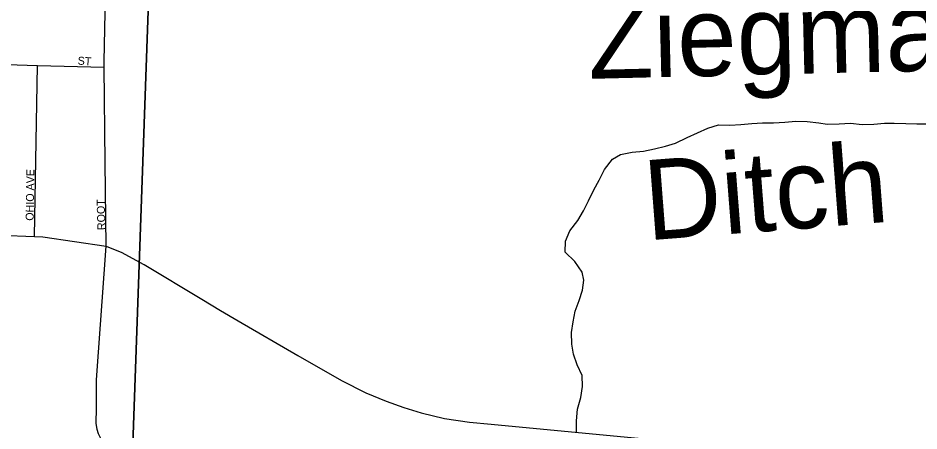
# Model space of a CAD drawing. Extents: x 1857828 to 2277390, y 930619 to 1324581.
# Drawn here: x 2068767 to 2074398, y 1261367 to 1263951 of the extents above; entities that cross this region are included whole.
import ezdxf

# ---------------------------------------------------------------- set-up
doc = ezdxf.new("R2010")
doc.units = 0
for name, color, linetype in [('GM_X_City_Street', 7, 'Continuous'), ('GM_X_City_Street_Text', 7, 'Continuous'), ('GM_X_Corporation', 7, 'Continuous'), ('GM_X_Minor_River', 7, 'Continuous'), ('GM_X_Minor_River_Text', 7, 'Continuous'), ('GM_X_State_Route', 7, 'Continuous')]:
    doc.layers.add(name, color=color, linetype=linetype)

msp = doc.modelspace()

# ---------------------------------------------------------------- linework, layer by layer
at = {"layer": 'GM_X_City_Street'}
for points in [[(2069311.6, 1263047.1), (2069304.8, 1263642.6), (2069305.3, 1263678.6), (2069313.4, 1264090.5), (2069336.3, 1265156), (2069343.3, 1265483.3), (2069349.8, 1265788.3), (2069357.4, 1266143.8), (2069363.6, 1266430.7), (2069381.3, 1267254.1), (2069390.8, 1267700.4), (2069425.6, 1269321.7)], [(2067965.7, 1263681), (2068177.4, 1263674.6), (2068503.3, 1263665.4), (2068889.1, 1263654.5), (2069304.8, 1263642.6)], [(2068870.8, 1262584.3), (2068889.1, 1263654.5)], [(2069317.7, 1262524.2), (2069311.6, 1263047.1)], [(2069345.1, 1260693.3), (2069345, 1260755.5), (2069350.9, 1260839.9), (2069352.8, 1260904.1), (2069350.7, 1260974.4), (2069346.5, 1261052.7), (2069330.3, 1261137), (2069310.2, 1261229.4), (2069296, 1261299.6), (2069269.8, 1261349.8), (2069261.8, 1261375.9), (2069255.7, 1261416), (2069257.5, 1261510.4), (2069257.2, 1261687.1), (2069317.7, 1262524.2)]]:
    msp.add_lwpolyline(points, dxfattribs=at)
at = {"layer": 'GM_X_Corporation'}
for points in [[(2069654.7, 1266118.1), (2069430.1, 1259753.9), (2069715.3, 1259920.5), (2069920.3, 1259994.8), (2070145.2, 1260169.4), (2070229.2, 1260450.5), (2070291, 1260691.5), (2070471.6, 1260946.5), (2070732.6, 1261171.3), (2071064.2, 1261299.7), (2071301.5, 1261315.7), (2071651.4, 1261219.4), (2072104.7, 1260962.5), (2072447.7, 1260624.9), (2072774.6, 1260287.1), (2073044.1, 1260082.9), (2073377.6, 1260203.4), (2073653.3, 1260255.3), (2074151.6, 1260166.8), (2074339.7, 1260070.1), (2074512.5, 1260123.4)], [(2074512.5, 1260123.4), (2074339.7, 1260070.1), (2074151.6, 1260166.8), (2073653.3, 1260255.3), (2073377.6, 1260203.4), (2073044.1, 1260082.9), (2072774.6, 1260287.1), (2072447.7, 1260624.9), (2072104.7, 1260962.5), (2071651.4, 1261219.4), (2071301.5, 1261315.7), (2071064.2, 1261299.7), (2070732.6, 1261171.3), (2070471.6, 1260946.5), (2070291, 1260691.5), (2070229.2, 1260450.5), (2070145.2, 1260169.4), (2069920.3, 1259994.8), (2069715.3, 1259920.5), (2069430.1, 1259753.9), (2069654.7, 1266118.1)]]:
    msp.add_lwpolyline(points, dxfattribs=at)
at = {"layer": 'GM_X_Minor_River'}
msp.add_lwpolyline([(2072258.4, 1261362.9), (2072258.2, 1261431.2), (2072263.9, 1261503.5), (2072283.7, 1261576), (2072295.5, 1261646.3), (2072293.2, 1261714.6), (2072260.8, 1261780.9), (2072238.5, 1261849.1), (2072228.2, 1261911.4), (2072225.9, 1261983.7), (2072235.7, 1262050.1), (2072249.5, 1262116.4), (2072273.3, 1262182.8), (2072295.2, 1262249.2), (2072303, 1262311.5), (2072292.7, 1262361.7), (2072246.2, 1262427.9), (2072185.8, 1262486), (2072189.5, 1262554.3), (2072215.4, 1262618.7), (2072265.3, 1262683.2), (2072301.3, 1262745.6), (2072333.2, 1262808), (2072365, 1262876.4), (2072398.9, 1262936.8), (2072432.8, 1263003.3), (2072482.8, 1263067.7), (2072532.9, 1263098), (2072605.2, 1263112.3), (2072675.5, 1263118.6), (2072745.7, 1263132.9), (2072813.9, 1263149.2), (2072876.1, 1263167.5), (2072948.3, 1263203.9), (2073014.5, 1263232.2), (2073078.7, 1263262.6), (2073144.9, 1263282.9), (2073215.2, 1263281.1), (2073283.5, 1263285.4), (2073353.8, 1263291.6), (2073420.1, 1263295.9), (2073488.4, 1263294.1), (2073558.7, 1263300.3), (2073628.9, 1263304.6), (2073699.3, 1263302.8), (2073771.6, 1263295), (2073823.9, 1263287.2), (2073898.2, 1263289.4), (2073970.5, 1263293.7), (2074042.9, 1263283.9), (2074115.2, 1263286.1), (2074183.4, 1263292.4), (2074243.7, 1263292.6), (2074316, 1263290.8), (2074384.3, 1263289), (2074452.6, 1263289.2)], dxfattribs=at)
at = {"layer": 'GM_X_State_Route'}
for points in [[(2062587.2, 1262692.7), (2062894.4, 1262694), (2063171, 1262689.3), (2063454, 1262684.5), (2065441.6, 1262651), (2065713.5, 1262646.4), (2065980, 1262641.9), (2066226.7, 1262637.7), (2066563.5, 1262632.1), (2066896, 1262626.4), (2067210.1, 1262621.1), (2067517.4, 1262615.9), (2067839.5, 1262610.5), (2068377.9, 1262601.4), (2068437.8, 1262600.4), (2068870.8, 1262584.3), (2068921.2, 1262582.4), (2069317.7, 1262524.2)], [(2069317.7, 1262524.2), (2069415, 1262484.8), (2069549.3, 1262411.9), (2069554.4, 1262408.8)], [(2069554.4, 1262408.8), (2069916.3, 1262191.5)], [(2069916.3, 1262191.5), (2070033.4, 1262121.2), (2070143.2, 1262057)], [(2070143.2, 1262057), (2070515.1, 1261839.8), (2070789.6, 1261683.5), (2070940.1, 1261607), (2071067.5, 1261553.8), (2071177.5, 1261514.4), (2071287.5, 1261482), (2071432.3, 1261444.9), (2071588.6, 1261421.7), (2071724.8, 1261411.2), (2072838.2, 1261302.9), (2074028.6, 1261205.2), (2074468.7, 1261157.7), (2075036.2, 1261110.2), (2075689.3, 1261050), (2075961.4, 1261031.5), (2076225.6, 1261010.5)]]:
    msp.add_lwpolyline(points, dxfattribs=at)

# ---------------------------------------------------------------- texts
at = {"layer": 'GM_X_City_Street_Text'}
for s, rotation, p in [('ST', 356.4254, (2069138.5, 1263659.7)), ('OHIO AVE', 89.1454, (2068864.5, 1262682.4)), ('ROOT', 91.5065, (2069313.3, 1262624.8))]:
    msp.add_text(s, height=50, rotation=rotation, dxfattribs=at).set_placement(p)
at = {"layer": 'GM_X_Minor_River_Text'}
for s, rotation, p in [('Ziegman', 1.3813, (2072334.2, 1263570)), ('Ditch', 4.4136, (2072699, 1262559.5))]:
    msp.add_text(s, height=500.31, rotation=rotation, dxfattribs=at).set_placement(p)

doc.saveas('drawing.dxf')
